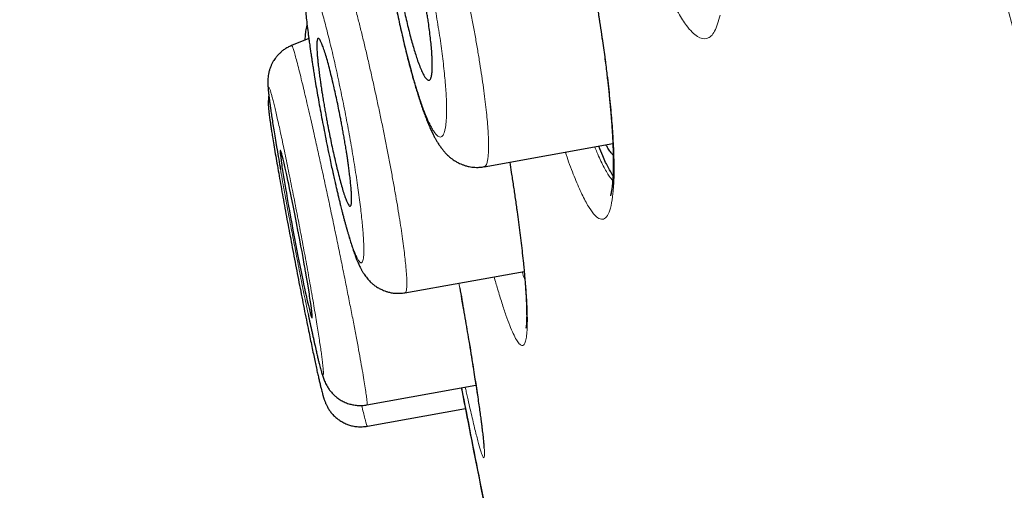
# Model space of a CAD drawing. Header units: millimetres. Extents: x 8 to 473, y 11 to 654.
# Tile 485 of 656: x 28.52 to 38.94, y 605.45 to 610.43. Entities that reach past the tile are written whole.
import ezdxf

# ---------------------------------------------------------------- set-up
doc = ezdxf.new("R2010")
doc.units = ezdxf.units.MM

msp = doc.modelspace()

# ---------------------------------------------------------------- linework, layer by layer
at = {"color": 7, "linetype": 'Continuous', "lineweight": 30}
for p, q in [((31.578, 610.233), (31.396, 610.159)), ((31.396, 610.157), (31.396, 610.157)), ((33.434, 608.876), (34.797, 609.121)), ((32.596, 607.543), (33.858, 607.769)), ((32.193, 606.356), (33.348, 606.563)), ((32.199, 606.13), (33.236, 606.316))]:
    msp.add_line(p, q, dxfattribs=at)
at = {"color": 8, "linetype": 'Continuous', "lineweight": 0}
msp.add_line((33.167, 607.645), (33.176, 607.592), dxfattribs=at)
at = {"color": 7, "linetype": 'Continuous', "lineweight": 30, "flags": 128}
msp.add_lwpolyline([(31.613, 607.273), (31.614, 607.272), (31.615, 607.278), (31.615, 607.291), (31.614, 607.312), (31.61, 607.342), (31.606, 607.38), (31.599, 607.428), (31.596, 607.446), (31.593, 607.465), (31.59, 607.485), (31.587, 607.506), (31.584, 607.528), (31.58, 607.551), (31.573, 607.591), (31.566, 607.638), (31.557, 607.691), (31.543, 607.772), (31.54, 607.785), (31.538, 607.799), (31.535, 607.814), (31.533, 607.829), (31.53, 607.844), (31.517, 607.915), (31.506, 607.979), (31.495, 608.035), (31.486, 608.083), (31.479, 608.122), (31.473, 608.152), (31.47, 608.173), (31.468, 608.18), (31.468, 608.183), (31.468, 608.184), (31.467, 608.184), (31.467, 608.184), (31.467, 608.184), (31.467, 608.184), (31.467, 608.184), (31.467, 608.184), (31.467, 608.184), (31.448, 608.284), (31.43, 608.378), (31.412, 608.467), (31.395, 608.548), (31.385, 608.599), (31.375, 608.647), (31.366, 608.691), (31.357, 608.732), (31.349, 608.77), (31.341, 608.805), (31.328, 608.862), (31.317, 608.913), (31.306, 608.956), (31.297, 608.991), (31.291, 609.013), (31.286, 609.03), (31.282, 609.041), (31.279, 609.047), (31.276, 609.048), (31.275, 609.038), (31.276, 609.015), (31.28, 608.978), (31.285, 608.939), (31.292, 608.892), (31.294, 608.874), (31.297, 608.855), (31.3, 608.835), (31.304, 608.814), (31.307, 608.793), (31.311, 608.77), (31.317, 608.733), (31.323, 608.692), (31.331, 608.646), (31.34, 608.595), (31.35, 608.539), (31.361, 608.477), (31.373, 608.411), (31.385, 608.344), (31.398, 608.275), (31.41, 608.206), (31.423, 608.136), (31.442, 608.041), (31.459, 607.949), (31.477, 607.862), (31.493, 607.78), (31.504, 607.729), (31.514, 607.681), (31.523, 607.635), (31.532, 607.592), (31.541, 607.552), (31.549, 607.515), (31.562, 607.458), (31.573, 607.407), (31.584, 607.364), (31.593, 607.329), (31.603, 607.295), (31.61, 607.276), (31.611, 607.275)], dxfattribs=at)
at = {"color": 8, "linetype": 'Continuous', "lineweight": 0, "flags": 128}
msp.add_lwpolyline([(33.855, 607.829), (33.851, 607.851), (33.85, 607.856)], dxfattribs=at)
at = {"color": 8, "linetype": 'Continuous', "lineweight": 0}
msp.add_arc((35.021, 608.824), 0.22, 178.4012, 196.4647, dxfattribs=at)
at = {"color": 7, "linetype": 'Continuous', "lineweight": 30}
for points, knots in [([(58.202, 549.534), (57.862, 550.765), (57.187, 553.215), (56.139, 556.983), (55.088, 560.759), (54.032, 564.542), (52.868, 568.714), (51.593, 573.274), (50.21, 578.215), (48.669, 583.733), (46.969, 589.828), (45.117, 596.52), (43.263, 603.229), (41.411, 609.963), (39.868, 615.576), (38.639, 620.061), (37.715, 623.426), (36.794, 626.774), (35.881, 630.076), (35.038, 633.107), (34.275, 635.821), (33.602, 638.184), (32.993, 640.272), (32.461, 642.066), (31.999, 643.602), (31.535, 645.132), (31.094, 646.569), (30.691, 647.844), (30.372, 648.832), (30.132, 649.566), (29.971, 650.039), (29.877, 650.276), (29.854, 650.284), (29.843, 650.289)], [0, 0, 0, 0, 0.029391, 0.058493, 0.087392, 0.116132, 0.144774, 0.182186, 0.219469, 0.256616, 0.307044, 0.357403, 0.40799, 0.458823, 0.509908, 0.535608, 0.561495, 0.587604, 0.613988, 0.640698, 0.66321, 0.685981, 0.708765, 0.731267, 0.753498, 0.775519, 0.808251, 0.840746, 0.873094, 0.905384, 0.937655, 0.969811, 1, 1, 1, 1]), ([(56.468, 549.593), (56.192, 550.582), (55.641, 552.56), (54.786, 555.601), (53.922, 558.667), (53.05, 561.756), (52.173, 564.856), (51.127, 568.556), (49.911, 572.857), (48.524, 577.755), (47.079, 582.872), (45.573, 588.207), (44.013, 593.764), (42.455, 599.323), (40.901, 604.885), (39.353, 610.443), (38.069, 615.059), (37.052, 618.733), (36.292, 621.473), (35.541, 624.188), (34.799, 626.865), (34.074, 629.482), (33.431, 631.798), (32.87, 633.805), (32.389, 635.517), (31.939, 637.105), (31.477, 638.708), (31.022, 640.264), (30.588, 641.738), (30.184, 643.096), (29.816, 644.324), (29.486, 645.407), (29.208, 646.299), (28.981, 647.021), (28.788, 647.633), (28.642, 648.078), (28.554, 648.31), (28.52, 648.358), (28.517, 648.333), (28.516, 648.33)], [0, 0, 0, 0, 0.024071, 0.048104, 0.072112, 0.096094, 0.120057, 0.14401, 0.181625, 0.219217, 0.256778, 0.299411, 0.342024, 0.384667, 0.42736, 0.470092, 0.512863, 0.534269, 0.555696, 0.577149, 0.598626, 0.62013, 0.641658, 0.657824, 0.674003, 0.690188, 0.706369, 0.72792, 0.749445, 0.770942, 0.7967, 0.822431, 0.848155, 0.873874, 0.899589, 0.931721, 0.963814, 0.995862, 1, 1, 1, 1]), ([(32.617, 612.674), (32.603, 612.668), (32.579, 612.657), (32.547, 612.638), (32.523, 612.622), (32.506, 612.608), (32.493, 612.597), (32.482, 612.587), (32.467, 612.572), (32.448, 612.552), (32.428, 612.525), (32.409, 612.498), (32.394, 612.471), (32.382, 612.447), (32.373, 612.427), (32.366, 612.409), (32.359, 612.39), (32.352, 612.368), (32.346, 612.345), (32.34, 612.321), (32.335, 612.296), (32.33, 612.27), (32.326, 612.243), (32.323, 612.217), (32.321, 612.193), (32.319, 612.171), (32.318, 612.15), (32.317, 612.127), (32.316, 612.103), (32.315, 612.076), (32.315, 612.045), (32.315, 612.008), (32.316, 611.965), (32.317, 611.922), (32.319, 611.883), (32.32, 611.851), (32.322, 611.818), (32.324, 611.789), (32.326, 611.765), (32.327, 611.747), (32.328, 611.73), (32.33, 611.711), (32.332, 611.685), (32.335, 611.651), (32.339, 611.608), (32.345, 611.557), (32.351, 611.497), (32.359, 611.432), (32.369, 611.354), (32.381, 611.267), (32.395, 611.171), (32.409, 611.077), (32.426, 610.976), (32.444, 610.868), (32.466, 610.752), (32.486, 610.645), (32.506, 610.546), (32.525, 610.455), (32.545, 610.361), (32.567, 610.266), (32.589, 610.17), (32.613, 610.074), (32.636, 609.981), (32.66, 609.893), (32.682, 609.81), (32.704, 609.736), (32.723, 609.671), (32.739, 609.621), (32.752, 609.581), (32.762, 609.55), (32.773, 609.519), (32.784, 609.486), (32.798, 609.447), (32.815, 609.401), (32.834, 609.352), (32.854, 609.304), (32.875, 609.259), (32.893, 609.22), (32.91, 609.187), (32.927, 609.158), (32.944, 609.128), (32.965, 609.097), (32.984, 609.07), (33, 609.051), (33.011, 609.037), (33.023, 609.023), (33.038, 609.008), (33.058, 608.989), (33.081, 608.969), (33.106, 608.95), (33.128, 608.936), (33.146, 608.926), (33.165, 608.916), (33.188, 608.905), (33.215, 608.894), (33.242, 608.886), (33.267, 608.88), (33.291, 608.875), (33.32, 608.871), (33.354, 608.869), (33.393, 608.87), (33.42, 608.874), (33.434, 608.877)], [0, 0, 0, 0, 0.00895, 0.016445, 0.022387, 0.026709, 0.029791, 0.033009, 0.036475, 0.04314, 0.050575, 0.058822, 0.066916, 0.0736, 0.078903, 0.084007, 0.0899, 0.09657, 0.103859, 0.111699, 0.120056, 0.128906, 0.138225, 0.147112, 0.154737, 0.161215, 0.168684, 0.175564, 0.182948, 0.191468, 0.200613, 0.211051, 0.223378, 0.237583, 0.245533, 0.253964, 0.26254, 0.269778, 0.275506, 0.279728, 0.28246, 0.287168, 0.293287, 0.300817, 0.310452, 0.321706, 0.334582, 0.348729, 0.362709, 0.382011, 0.400656, 0.418643, 0.435968, 0.458037, 0.479013, 0.500313, 0.516854, 0.533888, 0.55143, 0.569486, 0.588063, 0.607162, 0.626423, 0.644453, 0.663017, 0.679857, 0.694967, 0.708355, 0.716331, 0.724303, 0.732272, 0.740748, 0.750442, 0.764564, 0.779705, 0.795078, 0.810431, 0.825163, 0.835882, 0.846567, 0.857858, 0.870079, 0.882505, 0.88854, 0.893424, 0.898455, 0.904068, 0.910968, 0.920226, 0.927619, 0.933584, 0.938159, 0.942337, 0.947749, 0.954413, 0.96147, 0.965732, 0.970345, 0.976138, 0.983062, 0.991047, 1, 1, 1, 1]), ([(32.851, 609.792), (32.852, 609.792), (32.855, 609.792), (32.86, 609.796), (32.866, 609.803), (32.871, 609.815), (32.876, 609.831), (32.88, 609.852), (32.883, 609.877), (32.884, 609.905), (32.885, 609.935), (32.885, 609.968), (32.884, 610.004), (32.883, 610.043), (32.88, 610.094), (32.875, 610.159), (32.866, 610.238), (32.856, 610.319), (32.846, 610.393), (32.836, 610.458), (32.827, 610.512), (32.818, 610.567), (32.808, 610.62), (32.798, 610.672), (32.786, 610.737), (32.77, 610.813), (32.751, 610.9), (32.731, 610.984), (32.712, 611.06), (32.694, 611.126), (32.678, 611.185), (32.662, 611.24), (32.646, 611.292), (32.627, 611.349), (32.605, 611.408), (32.581, 611.466), (32.56, 611.509), (32.542, 611.538), (32.53, 611.552), (32.521, 611.56), (32.516, 611.563), (32.51, 611.565), (32.505, 611.565), (32.5, 611.564), (32.494, 611.559), (32.489, 611.552), (32.484, 611.54), (32.479, 611.524), (32.475, 611.504), (32.473, 611.479), (32.471, 611.451), (32.47, 611.421), (32.47, 611.388), (32.471, 611.352), (32.473, 611.313), (32.476, 611.262), (32.481, 611.197), (32.49, 611.117), (32.5, 611.035), (32.51, 610.961), (32.52, 610.897), (32.529, 610.842), (32.538, 610.788), (32.548, 610.735), (32.557, 610.683), (32.57, 610.619), (32.585, 610.543), (32.605, 610.455), (32.624, 610.371), (32.644, 610.29), (32.665, 610.213), (32.685, 610.142), (32.705, 610.076), (32.726, 610.01), (32.749, 609.947), (32.773, 609.889), (32.794, 609.847), (32.812, 609.818), (32.827, 609.8), (32.84, 609.791), (32.846, 609.791), (32.848, 609.792)], [0, 0, 0, 0, 0.003141, 0.012203, 0.021837, 0.032041, 0.042816, 0.054163, 0.066081, 0.076539, 0.086998, 0.097459, 0.10792, 0.118382, 0.128845, 0.146322, 0.163285, 0.179734, 0.195671, 0.206015, 0.216131, 0.226021, 0.235684, 0.245122, 0.254334, 0.270373, 0.286305, 0.302131, 0.317856, 0.330367, 0.342816, 0.355206, 0.367537, 0.379813, 0.399131, 0.419077, 0.439659, 0.45552, 0.471744, 0.478338, 0.48499, 0.491701, 0.498471, 0.505299, 0.514393, 0.524032, 0.534216, 0.544946, 0.556222, 0.568043, 0.578495, 0.588948, 0.599402, 0.609857, 0.620314, 0.630771, 0.648426, 0.665515, 0.68204, 0.698002, 0.708333, 0.718414, 0.728245, 0.737827, 0.747161, 0.756246, 0.772399, 0.788414, 0.804294, 0.820041, 0.835659, 0.851152, 0.866522, 0.881774, 0.90109, 0.921033, 0.941608, 0.957463, 0.97368, 0.990261, 1, 1, 1, 1]), ([(31.795, 611.345), (31.776, 611.336), (31.736, 611.318), (31.692, 611.286), (31.66, 611.256), (31.637, 611.231), (31.615, 611.203), (31.594, 611.173), (31.576, 611.14), (31.562, 611.106), (31.551, 611.076), (31.542, 611.042), (31.534, 611.006), (31.529, 610.97), (31.527, 610.941), (31.525, 610.916), (31.524, 610.889), (31.523, 610.858), (31.523, 610.818), (31.525, 610.77), (31.528, 610.714), (31.531, 610.656), (31.537, 610.593), (31.543, 610.525), (31.551, 610.449), (31.561, 610.365), (31.57, 610.29), (31.578, 610.233), (31.583, 610.197), (31.587, 610.167), (31.59, 610.144), (31.593, 610.126), (31.595, 610.11), (31.598, 610.09), (31.602, 610.064), (31.607, 610.029), (31.613, 609.988), (31.621, 609.94), (31.629, 609.886), (31.64, 609.817), (31.654, 609.733), (31.671, 609.634), (31.689, 609.532), (31.709, 609.425), (31.73, 609.315), (31.752, 609.201), (31.775, 609.086), (31.796, 608.982), (31.816, 608.892), (31.831, 608.82), (31.846, 608.754), (31.859, 608.697), (31.871, 608.647), (31.881, 608.602), (31.891, 608.562), (31.898, 608.53), (31.904, 608.508), (31.908, 608.491), (31.912, 608.474), (31.918, 608.451), (31.925, 608.422), (31.934, 608.387), (31.944, 608.349), (31.954, 608.31), (31.964, 608.274), (31.973, 608.239), (31.983, 608.206), (31.995, 608.162), (32.011, 608.11), (32.03, 608.049), (32.049, 607.99), (32.065, 607.946), (32.077, 607.915), (32.084, 607.896), (32.09, 607.881), (32.096, 607.868), (32.103, 607.853), (32.111, 607.834), (32.12, 607.816), (32.128, 607.8), (32.134, 607.788), (32.141, 607.775), (32.148, 607.764), (32.155, 607.752), (32.164, 607.738), (32.178, 607.718), (32.195, 607.697), (32.211, 607.677), (32.231, 607.657), (32.256, 607.634), (32.287, 607.611), (32.316, 607.592), (32.341, 607.58), (32.36, 607.571), (32.384, 607.561), (32.414, 607.551), (32.452, 607.542), (32.496, 607.537), (32.545, 607.536), (32.579, 607.541), (32.596, 607.543)], [0, 0, 0, 0, 0.012272, 0.024939, 0.031382, 0.037872, 0.044668, 0.052371, 0.061021, 0.069622, 0.077637, 0.085545, 0.099221, 0.112183, 0.12136, 0.130216, 0.140054, 0.151426, 0.164647, 0.183659, 0.201387, 0.218858, 0.236483, 0.25468, 0.273798, 0.293983, 0.31525, 0.324354, 0.332058, 0.338361, 0.343263, 0.346765, 0.349594, 0.353105, 0.358858, 0.365865, 0.374127, 0.383643, 0.394415, 0.405963, 0.423798, 0.442242, 0.461288, 0.480933, 0.501172, 0.522009, 0.543459, 0.565541, 0.580604, 0.59492, 0.607883, 0.619489, 0.629735, 0.638619, 0.647837, 0.654907, 0.659829, 0.662191, 0.665869, 0.670998, 0.677579, 0.685795, 0.695207, 0.704528, 0.713627, 0.722503, 0.731159, 0.739595, 0.75762, 0.775722, 0.794606, 0.814302, 0.8227, 0.83001, 0.836227, 0.841348, 0.846455, 0.853855, 0.863374, 0.868872, 0.873086, 0.876307, 0.880496, 0.886103, 0.8921, 0.900292, 0.907693, 0.914325, 0.920221, 0.928134, 0.936731, 0.945949, 0.949544, 0.953377, 0.958327, 0.964506, 0.971864, 0.980319, 0.98975, 1, 1, 1, 1]), ([(34.592, 610.798), (34.595, 610.783), (34.606, 610.721), (34.625, 610.613), (34.647, 610.476), (34.668, 610.341), (34.686, 610.219), (34.701, 610.111), (34.714, 610.018), (34.725, 609.931), (34.734, 609.852), (34.743, 609.781), (34.75, 609.714), (34.757, 609.652), (34.762, 609.596), (34.767, 609.549), (34.77, 609.513), (34.773, 609.486), (34.774, 609.468), (34.776, 609.452), (34.777, 609.436), (34.778, 609.419), (34.78, 609.401), (34.781, 609.381), (34.783, 609.356), (34.786, 609.324), (34.788, 609.285), (34.791, 609.241), (34.794, 609.191), (34.797, 609.138), (34.799, 609.08), (34.801, 609.019), (34.802, 608.956), (34.802, 608.892), (34.801, 608.851), (34.801, 608.83)], [0, 0, 0, 0, 0.019343, 0.076851, 0.134403, 0.192006, 0.249668, 0.292766, 0.335199, 0.374775, 0.411331, 0.444863, 0.475366, 0.507423, 0.535267, 0.558896, 0.578308, 0.590208, 0.599689, 0.607027, 0.614539, 0.625156, 0.633958, 0.64424, 0.656823, 0.675196, 0.697133, 0.722628, 0.751674, 0.784261, 0.82038, 0.86002, 0.903172, 0.949832, 1, 1, 1, 1]), ([(31.559, 610.383), (31.558, 610.38), (31.553, 610.365), (31.549, 610.341), (31.544, 610.31), (31.54, 610.28), (31.538, 610.252), (31.537, 610.23), (31.537, 610.219), (31.537, 610.217)], [0, 0, 0, 0, 0.043569, 0.205559, 0.387769, 0.581699, 0.776808, 0.949697, 1, 1, 1, 1]), ([(31.396, 610.159), (31.382, 610.152), (31.355, 610.141), (31.32, 610.119), (31.291, 610.097), (31.269, 610.076), (31.252, 610.059), (31.238, 610.044), (31.227, 610.029), (31.214, 610.011), (31.201, 609.991), (31.187, 609.966), (31.174, 609.936), (31.162, 609.904), (31.154, 609.871), (31.148, 609.84), (31.145, 609.81), (31.144, 609.779), (31.144, 609.754), (31.145, 609.731), (31.147, 609.706), (31.149, 609.684), (31.151, 609.662), (31.153, 609.641), (31.156, 609.616), (31.16, 609.585), (31.166, 609.542), (31.173, 609.491), (31.182, 609.431), (31.192, 609.362), (31.204, 609.286), (31.218, 609.202), (31.233, 609.11), (31.25, 609.009), (31.265, 608.922), (31.275, 608.866), (31.278, 608.849)], [0, 0, 0, 0, 0.02221, 0.042189, 0.059624, 0.074285, 0.086019, 0.094732, 0.103578, 0.113707, 0.125922, 0.140223, 0.156578, 0.174505, 0.193525, 0.214107, 0.236216, 0.257842, 0.288364, 0.31878, 0.348908, 0.378837, 0.406804, 0.431711, 0.453607, 0.492859, 0.536099, 0.583321, 0.634291, 0.686805, 0.740801, 0.796298, 0.853328, 0.911938, 0.972157, 1, 1, 1, 1]), ([(32.016, 608.46), (32.017, 608.459), (32.019, 608.459), (32.023, 608.464), (32.027, 608.475), (32.03, 608.495), (32.031, 608.522), (32.031, 608.56), (32.029, 608.599), (32.027, 608.633), (32.025, 608.658), (32.022, 608.685), (32.02, 608.714), (32.015, 608.755), (32.009, 608.806), (32.002, 608.865), (31.995, 608.91), (31.991, 608.94), (31.988, 608.958), (31.986, 608.975), (31.984, 608.99), (31.981, 609.004), (31.979, 609.018), (31.977, 609.03), (31.973, 609.057), (31.966, 609.1), (31.956, 609.16), (31.946, 609.218), (31.936, 609.274), (31.926, 609.329), (31.913, 609.396), (31.898, 609.474), (31.879, 609.563), (31.861, 609.649), (31.84, 609.739), (31.818, 609.831), (31.796, 609.921), (31.774, 610.002), (31.753, 610.073), (31.733, 610.133), (31.717, 610.177), (31.703, 610.206), (31.695, 610.221), (31.69, 610.228), (31.686, 610.231), (31.683, 610.233), (31.681, 610.235), (31.678, 610.235), (31.675, 610.234), (31.671, 610.229), (31.667, 610.217), (31.664, 610.198), (31.663, 610.17), (31.663, 610.132), (31.665, 610.096), (31.667, 610.067), (31.668, 610.049), (31.67, 610.031), (31.672, 610.012), (31.674, 609.992), (31.676, 609.97), (31.68, 609.934), (31.686, 609.885), (31.694, 609.822), (31.702, 609.769), (31.708, 609.726), (31.712, 609.699), (31.714, 609.683), (31.715, 609.676), (31.716, 609.67), (31.717, 609.664), (31.718, 609.659), (31.722, 609.635), (31.729, 609.594), (31.739, 609.534), (31.749, 609.476), (31.759, 609.419), (31.769, 609.365), (31.781, 609.298), (31.797, 609.22), (31.815, 609.13), (31.834, 609.044), (31.854, 608.954), (31.876, 608.862), (31.898, 608.772), (31.92, 608.691), (31.94, 608.62), (31.96, 608.56), (31.976, 608.517), (31.99, 608.487), (32.001, 608.469), (32.009, 608.46), (32.012, 608.46), (32.013, 608.46)], [0, 0, 0, 0, 0.00314, 0.015156, 0.028237, 0.042383, 0.057594, 0.073871, 0.091214, 0.098453, 0.105863, 0.113443, 0.121195, 0.129117, 0.143968, 0.157072, 0.168428, 0.172237, 0.1758, 0.179117, 0.182188, 0.185013, 0.187592, 0.189925, 0.192013, 0.203471, 0.214538, 0.225213, 0.235496, 0.245388, 0.254888, 0.271523, 0.287893, 0.304, 0.319845, 0.340561, 0.360819, 0.380623, 0.400804, 0.421291, 0.442086, 0.457894, 0.47388, 0.479251, 0.484642, 0.490053, 0.495484, 0.500936, 0.506408, 0.51863, 0.531849, 0.546067, 0.561282, 0.577496, 0.594709, 0.599812, 0.604998, 0.610265, 0.615614, 0.621044, 0.626556, 0.63215, 0.648051, 0.661784, 0.673347, 0.681383, 0.687887, 0.689337, 0.690682, 0.691923, 0.693058, 0.694088, 0.695013, 0.706596, 0.71774, 0.728443, 0.738706, 0.748529, 0.757912, 0.774654, 0.791102, 0.807259, 0.823125, 0.843825, 0.864017, 0.883705, 0.90388, 0.924359, 0.945146, 0.960948, 0.976928, 0.993089, 1, 1, 1, 1]), ([(31.155, 609.628), (31.155, 609.628), (31.153, 609.619), (31.151, 609.599), (31.148, 609.571), (31.148, 609.547), (31.149, 609.526), (31.15, 609.511), (31.151, 609.499), (31.152, 609.487), (31.153, 609.476), (31.154, 609.464), (31.156, 609.449), (31.158, 609.429), (31.161, 609.405), (31.165, 609.376), (31.171, 609.34), (31.177, 609.299), (31.184, 609.25), (31.194, 609.187), (31.207, 609.109), (31.223, 609.015), (31.24, 608.915), (31.259, 608.809), (31.278, 608.698), (31.299, 608.584), (31.32, 608.467), (31.341, 608.349), (31.363, 608.23), (31.386, 608.111), (31.409, 607.99), (31.432, 607.867), (31.456, 607.744), (31.48, 607.62), (31.504, 607.497), (31.528, 607.375), (31.552, 607.255), (31.574, 607.148), (31.593, 607.055), (31.61, 606.973), (31.626, 606.896), (31.641, 606.825), (31.655, 606.761), (31.667, 606.704), (31.679, 606.654), (31.689, 606.609), (31.699, 606.568), (31.707, 606.532), (31.715, 606.502), (31.72, 606.482), (31.724, 606.468), (31.726, 606.46), (31.729, 606.451), (31.731, 606.443), (31.734, 606.435), (31.736, 606.428), (31.739, 606.419), (31.742, 606.408), (31.747, 606.394), (31.753, 606.38), (31.759, 606.365), (31.767, 606.349), (31.775, 606.334), (31.784, 606.318), (31.798, 606.296), (31.819, 606.268), (31.848, 606.237), (31.881, 606.208), (31.917, 606.183), (31.957, 606.161), (31.999, 606.144), (32.043, 606.132), (32.091, 606.125), (32.144, 606.123), (32.18, 606.128), (32.199, 606.13)], [0, 0, 0, 0, 0.000194, 0.006135, 0.015011, 0.0238, 0.03255, 0.040044, 0.047021, 0.053635, 0.059905, 0.065915, 0.075985, 0.087041, 0.099078, 0.113064, 0.128174, 0.144408, 0.161765, 0.180239, 0.20611, 0.231642, 0.256856, 0.281772, 0.3064, 0.330733, 0.354762, 0.378473, 0.401852, 0.42492, 0.448138, 0.471678, 0.495557, 0.519794, 0.544397, 0.569368, 0.594709, 0.62042, 0.639952, 0.659702, 0.67966, 0.699194, 0.718004, 0.736019, 0.75323, 0.769649, 0.78711, 0.803597, 0.819118, 0.833672, 0.83911, 0.844385, 0.849502, 0.854461, 0.859265, 0.863917, 0.868551, 0.874444, 0.880001, 0.886506, 0.892937, 0.897443, 0.901768, 0.906012, 0.910243, 0.918726, 0.927333, 0.935875, 0.943805, 0.95334, 0.961666, 0.969989, 0.979259, 0.989326, 1, 1, 1, 1]), ([(34.799, 608.781), (34.783, 608.807), (34.749, 608.863), (34.698, 608.97), (34.662, 609.058), (34.648, 609.094)], [0, 0, 0, 0, 0.3439664, 0.736732, 1, 1, 1, 1]), ([(34.801, 609), (34.8, 609.001), (34.791, 609.009), (34.773, 609.032), (34.749, 609.067), (34.732, 609.095), (34.726, 609.108)], [0, 0, 0, 0, 0.048482, 0.39678, 0.744704, 1, 1, 1, 1]), ([(33.705, 608.925), (33.711, 608.888), (33.724, 608.805), (33.744, 608.677), (33.764, 608.538), (33.783, 608.408), (33.799, 608.288), (33.813, 608.177), (33.827, 608.067), (33.839, 607.959), (33.846, 607.891), (33.85, 607.856)], [0, 0, 0, 0, 0.091447, 0.209217, 0.331044, 0.456892, 0.560446, 0.666536, 0.775153, 0.886301, 1, 1, 1, 1]), ([(34.801, 608.83), (34.801, 608.819), (34.8, 608.798), (34.799, 608.771), (34.797, 608.749), (34.796, 608.732), (34.795, 608.719), (34.794, 608.707), (34.793, 608.694), (34.791, 608.677), (34.789, 608.658), (34.787, 608.642), (34.784, 608.628), (34.782, 608.615), (34.78, 608.604), (34.778, 608.593), (34.776, 608.584), (34.774, 608.576), (34.772, 608.571), (34.771, 608.567), (34.771, 608.568), (34.771, 608.568)], [0, 0, 0, 0, 0.074099, 0.138296, 0.192633, 0.237144, 0.271857, 0.300223, 0.329849, 0.38814, 0.450811, 0.511585, 0.563059, 0.612692, 0.666041, 0.724164, 0.782172, 0.834185, 0.905052, 0.982609, 1, 1, 1, 1]), ([(33.85, 607.856), (33.852, 607.833), (33.857, 607.789), (33.862, 607.729), (33.867, 607.676), (33.87, 607.631), (33.873, 607.591), (33.875, 607.558), (33.877, 607.53), (33.879, 607.507), (33.88, 607.485), (33.881, 607.463), (33.882, 607.434), (33.883, 607.397), (33.884, 607.355), (33.885, 607.317), (33.885, 607.283), (33.884, 607.258), (33.883, 607.238), (33.883, 607.223), (33.882, 607.208), (33.881, 607.196), (33.88, 607.186), (33.878, 607.178), (33.878, 607.172), (33.877, 607.169), (33.877, 607.169), (33.877, 607.169)], [0, 0, 0, 0, 0.060854, 0.116739, 0.167645, 0.213559, 0.254472, 0.290377, 0.319637, 0.345402, 0.370875, 0.396312, 0.421711, 0.479283, 0.537247, 0.596124, 0.652683, 0.702795, 0.736835, 0.771729, 0.807466, 0.845997, 0.879464, 0.915713, 0.953889, 0.989354, 1, 1, 1, 1]), ([(33.176, 607.594), (33.184, 607.551), (33.199, 607.464), (33.221, 607.338), (33.242, 607.216), (33.261, 607.102), (33.281, 606.986), (33.3, 606.871), (33.318, 606.757), (33.334, 606.653), (33.349, 606.555), (33.363, 606.462), (33.376, 606.375), (33.387, 606.299), (33.396, 606.233), (33.404, 606.175), (33.41, 606.125), (33.415, 606.084), (33.419, 606.049), (33.423, 606.019), (33.426, 605.99), (33.428, 605.965), (33.43, 605.943), (33.431, 605.926), (33.432, 605.913), (33.433, 605.904), (33.433, 605.899), (33.433, 605.896), (33.433, 605.896), (33.433, 605.896)], [0, 0, 0, 0, 0.047431, 0.096801, 0.144471, 0.190477, 0.234851, 0.288059, 0.338797, 0.387099, 0.432991, 0.482534, 0.529334, 0.573511, 0.615062, 0.653979, 0.690265, 0.724538, 0.753163, 0.780587, 0.809734, 0.842163, 0.868748, 0.89806, 0.930115, 0.950278, 0.970365, 0.988686, 1, 1, 1, 1]), ([(31.571, 607.319), (31.572, 607.31), (31.581, 607.267), (31.597, 607.194), (31.617, 607.102), (31.635, 607.019), (31.651, 606.951), (31.663, 606.895), (31.674, 606.851), (31.683, 606.812), (31.692, 606.78), (31.699, 606.752), (31.705, 606.729), (31.711, 606.708), (31.716, 606.689), (31.722, 606.67), (31.729, 606.65), (31.736, 606.628), (31.745, 606.607), (31.755, 606.585), (31.767, 606.561), (31.78, 606.54), (31.792, 606.521), (31.803, 606.506), (31.817, 606.489), (31.833, 606.472), (31.852, 606.453), (31.878, 606.431), (31.911, 606.408), (31.952, 606.386), (31.998, 606.368), (32.045, 606.356), (32.092, 606.35), (32.142, 606.349), (32.176, 606.353), (32.193, 606.356)], [0, 0, 0, 0, 0.015543, 0.08136, 0.1459, 0.209214, 0.271352, 0.317023, 0.361506, 0.403059, 0.441453, 0.476708, 0.508834, 0.538348, 0.569885, 0.592896, 0.619935, 0.651926, 0.677843, 0.702111, 0.724987, 0.746008, 0.75788, 0.768544, 0.780144, 0.793078, 0.807438, 0.824736, 0.845839, 0.870671, 0.899007, 0.922329, 0.94715, 0.97316, 1, 1, 1, 1]), ([(33.193, 606.535), (33.235, 606.319), (33.383, 605.558), (33.649, 604.252), (33.991, 602.618), (34.272, 601.31), (34.443, 600.547), (34.492, 600.328)], [0, 0, 0, 0, 0.1038724, 0.3671382, 0.6303275, 0.89352, 1, 1, 1, 1]), ([(33.194, 606.535), (33.259, 606.204), (33.431, 605.33), (33.72, 603.916), (34.062, 602.293), (34.32, 601.097), (34.467, 600.443), (34.493, 600.328)], [0, 0, 0, 0, 0.159613, 0.421216, 0.682761, 0.944328, 1, 1, 1, 1])]:
    msp.add_open_spline(points, degree=3, knots=knots, dxfattribs=at)
at = {"color": 8, "linetype": 'Continuous', "lineweight": 0}
for points, knots in [([(56.088, 549.43), (55.807, 550.466), (55.246, 552.531), (54.358, 555.727), (53.454, 558.95), (52.535, 562.206), (51.4, 566.214), (50.046, 570.976), (48.48, 576.48), (46.919, 581.983), (45.364, 587.484), (43.824, 592.988), (42.296, 598.497), (40.774, 604.006), (39.263, 609.507), (38.015, 614.071), (37.026, 617.697), (36.287, 620.4), (35.554, 623.08), (34.828, 625.725), (34.117, 628.308), (33.484, 630.59), (32.932, 632.567), (32.458, 634.25), (32.013, 635.802), (31.557, 637.365), (31.104, 638.888), (30.667, 640.332), (30.259, 641.662), (29.887, 642.862), (29.554, 643.918), (29.276, 644.787), (29.048, 645.492), (28.854, 646.078), (28.705, 646.502), (28.61, 646.725), (28.567, 646.76), (28.566, 646.713), (28.565, 646.69)], [0, 0, 0, 0, 0.025271, 0.050346, 0.075374, 0.10043, 0.125558, 0.167467, 0.209328, 0.251153, 0.292949, 0.334745, 0.37655, 0.418397, 0.460239, 0.502006, 0.522864, 0.543733, 0.56466, 0.585667, 0.606667, 0.627627, 0.6434, 0.659229, 0.674917, 0.690507, 0.711359, 0.732342, 0.753313, 0.778317, 0.803351, 0.828495, 0.85353, 0.878405, 0.909341, 0.940221, 0.971121, 1, 1, 1, 1]), ([(32.617, 612.673), (32.618, 612.674), (32.623, 612.678), (32.635, 612.674), (32.654, 612.662), (32.675, 612.637), (32.698, 612.601), (32.724, 612.553), (32.751, 612.496), (32.78, 612.427), (32.809, 612.353), (32.837, 612.275), (32.865, 612.196), (32.893, 612.109), (32.922, 612.017), (32.951, 611.92), (32.983, 611.811), (33.017, 611.69), (33.053, 611.556), (33.089, 611.418), (33.124, 611.275), (33.159, 611.13), (33.193, 610.983), (33.225, 610.835), (33.257, 610.686), (33.287, 610.538), (33.315, 610.392), (33.342, 610.248), (33.367, 610.107), (33.389, 609.969), (33.41, 609.837), (33.428, 609.71), (33.444, 609.59), (33.457, 609.477), (33.467, 609.373), (33.475, 609.278), (33.48, 609.191), (33.482, 609.115), (33.481, 609.048), (33.478, 608.991), (33.472, 608.945), (33.464, 608.91), (33.452, 608.887), (33.442, 608.877), (33.435, 608.877), (33.434, 608.878)], [0, 0, 0, 0, 0.003323, 0.028168, 0.052943, 0.077672, 0.102379, 0.127078, 0.151787, 0.17652, 0.201298, 0.221992, 0.242681, 0.263366, 0.284054, 0.304748, 0.325446, 0.350281, 0.375105, 0.399908, 0.424683, 0.449427, 0.474146, 0.498838, 0.523521, 0.548211, 0.572918, 0.597648, 0.622405, 0.647196, 0.672028, 0.696918, 0.72186, 0.74671, 0.771476, 0.79619, 0.820878, 0.845564, 0.870271, 0.895019, 0.919835, 0.944744, 0.969751, 0.994716, 1, 1, 1, 1]), ([(32.354, 612.201), (32.35, 612.193), (32.343, 612.175), (32.336, 612.138), (32.33, 612.092), (32.326, 612.038), (32.325, 611.976), (32.325, 611.906), (32.328, 611.829), (32.333, 611.746), (32.34, 611.656), (32.349, 611.56), (32.36, 611.458), (32.373, 611.352), (32.388, 611.243), (32.404, 611.129), (32.422, 611.019), (32.439, 610.914), (32.457, 610.815), (32.475, 610.716), (32.495, 610.617), (32.515, 610.518), (32.537, 610.413), (32.561, 610.303), (32.588, 610.189), (32.615, 610.078), (32.643, 609.97), (32.669, 609.873), (32.694, 609.786), (32.717, 609.708), (32.74, 609.635), (32.763, 609.567), (32.785, 609.504), (32.809, 609.442), (32.833, 609.382), (32.858, 609.328), (32.882, 609.282), (32.904, 609.246), (32.925, 609.218), (32.945, 609.2), (32.963, 609.19), (32.979, 609.191), (32.993, 609.201), (33.006, 609.22), (33.016, 609.248), (33.024, 609.286), (33.031, 609.332), (33.035, 609.385), (33.037, 609.447), (33.037, 609.517), (33.035, 609.594), (33.03, 609.677), (33.023, 609.767), (33.014, 609.863), (33.003, 609.965), (32.991, 610.071), (32.976, 610.18), (32.959, 610.293), (32.94, 610.409), (32.92, 610.527), (32.899, 610.647), (32.876, 610.766), (32.851, 610.885), (32.826, 611.003), (32.8, 611.12), (32.772, 611.234), (32.745, 611.345), (32.717, 611.451), (32.69, 611.548), (32.665, 611.636), (32.641, 611.713), (32.618, 611.786), (32.595, 611.854), (32.572, 611.917), (32.549, 611.978), (32.524, 612.037), (32.5, 612.091), (32.476, 612.137), (32.453, 612.174), (32.432, 612.202), (32.413, 612.221), (32.395, 612.231), (32.379, 612.231), (32.365, 612.222), (32.358, 612.208), (32.354, 612.201)], [0, 0, 0, 0, 0.01256, 0.025024, 0.037468, 0.049966, 0.062591, 0.075257, 0.08776, 0.100178, 0.112588, 0.125068, 0.137625, 0.150081, 0.162509, 0.174984, 0.187579, 0.198101, 0.208515, 0.218869, 0.229207, 0.239579, 0.25003, 0.262424, 0.274916, 0.287511, 0.300024, 0.312516, 0.323016, 0.333412, 0.343752, 0.354084, 0.364456, 0.374918, 0.387533, 0.400012, 0.412432, 0.424874, 0.437417, 0.450076, 0.462593, 0.475046, 0.487513, 0.500072, 0.512516, 0.52503, 0.537617, 0.550112, 0.56258, 0.575171, 0.587631, 0.600037, 0.612467, 0.624998, 0.637643, 0.650136, 0.662554, 0.674975, 0.687478, 0.700101, 0.712582, 0.725, 0.737434, 0.749965, 0.762549, 0.775012, 0.787432, 0.79989, 0.812466, 0.822972, 0.83338, 0.843734, 0.854083, 0.864473, 0.87495, 0.887317, 0.899831, 0.912447, 0.924956, 0.937454, 0.950093, 0.962585, 0.975013, 0.987457, 1, 1, 1, 1]), ([(31.795, 611.344), (31.796, 611.344), (31.8, 611.348), (31.809, 611.342), (31.822, 611.325), (31.839, 611.294), (31.861, 611.247), (31.887, 611.179), (31.916, 611.094), (31.945, 611.005), (31.971, 610.917), (31.995, 610.835), (32.024, 610.732), (32.058, 610.605), (32.095, 610.461), (32.13, 610.32), (32.163, 610.185), (32.196, 610.046), (32.229, 609.902), (32.262, 609.757), (32.294, 609.609), (32.326, 609.461), (32.357, 609.312), (32.387, 609.165), (32.415, 609.019), (32.443, 608.875), (32.469, 608.735), (32.493, 608.599), (32.516, 608.468), (32.536, 608.342), (32.555, 608.224), (32.571, 608.113), (32.584, 608.011), (32.596, 607.918), (32.605, 607.827), (32.613, 607.742), (32.616, 607.667), (32.616, 607.608), (32.612, 607.57), (32.606, 607.548), (32.599, 607.545), (32.596, 607.543)], [0, 0, 0, 0, 0.005963, 0.030822, 0.055635, 0.080421, 0.111384, 0.142351, 0.173346, 0.204399, 0.225143, 0.245878, 0.266609, 0.297708, 0.328818, 0.353707, 0.378583, 0.403435, 0.428256, 0.453045, 0.477808, 0.502556, 0.527309, 0.552076, 0.576865, 0.601679, 0.62652, 0.651394, 0.67631, 0.701284, 0.726291, 0.751206, 0.776054, 0.800861, 0.825653, 0.856649, 0.88769, 0.91882, 0.950088, 0.975191, 1, 1, 1, 1]), ([(31.54, 610.881), (31.539, 610.873), (31.535, 610.858), (31.532, 610.824), (31.531, 610.781), (31.531, 610.73), (31.534, 610.67), (31.539, 610.602), (31.545, 610.527), (31.554, 610.445), (31.564, 610.357), (31.575, 610.262), (31.589, 610.162), (31.604, 610.058), (31.62, 609.949), (31.638, 609.837), (31.657, 609.721), (31.678, 609.604), (31.699, 609.485), (31.721, 609.366), (31.744, 609.247), (31.767, 609.129), (31.791, 609.012), (31.816, 608.897), (31.84, 608.785), (31.865, 608.676), (31.888, 608.578), (31.91, 608.489), (31.93, 608.409), (31.95, 608.335), (31.969, 608.265), (31.987, 608.199), (32.007, 608.135), (32.026, 608.073), (32.046, 608.015), (32.064, 607.966), (32.082, 607.927), (32.097, 607.896), (32.112, 607.874), (32.124, 607.861), (32.135, 607.858), (32.144, 607.865), (32.151, 607.881), (32.156, 607.906), (32.16, 607.94), (32.161, 607.983), (32.161, 608.035), (32.158, 608.095), (32.154, 608.162), (32.148, 608.237), (32.14, 608.318), (32.13, 608.406), (32.119, 608.501), (32.105, 608.602), (32.09, 608.706), (32.074, 608.815), (32.056, 608.927), (32.037, 609.042), (32.017, 609.16), (31.995, 609.278), (31.973, 609.397), (31.95, 609.516), (31.926, 609.635), (31.901, 609.753), (31.877, 609.867), (31.852, 609.979), (31.827, 610.087), (31.802, 610.191), (31.777, 610.29), (31.753, 610.384), (31.73, 610.471), (31.707, 610.55), (31.685, 610.623), (31.664, 610.688), (31.644, 610.745), (31.626, 610.793), (31.609, 610.834), (31.593, 610.865), (31.579, 610.888), (31.566, 610.901), (31.556, 610.904), (31.547, 610.899), (31.543, 610.887), (31.54, 610.881)], [0, 0, 0, 0, 0.012616, 0.025101, 0.037531, 0.049984, 0.06254, 0.075135, 0.087606, 0.100027, 0.112475, 0.125026, 0.137601, 0.150062, 0.162483, 0.174942, 0.187515, 0.200118, 0.212588, 0.225002, 0.237439, 0.249977, 0.262373, 0.274865, 0.287455, 0.299967, 0.312467, 0.322987, 0.333397, 0.343742, 0.354071, 0.364432, 0.374871, 0.387496, 0.399978, 0.412397, 0.424833, 0.437365, 0.450037, 0.462558, 0.475007, 0.487465, 0.500013, 0.512521, 0.524955, 0.53739, 0.549902, 0.562564, 0.575157, 0.587619, 0.600026, 0.612457, 0.624991, 0.637623, 0.650111, 0.662531, 0.674963, 0.687482, 0.700096, 0.712575, 0.724996, 0.737438, 0.749977, 0.762566, 0.775032, 0.787455, 0.799912, 0.812482, 0.825089, 0.837561, 0.849978, 0.86242, 0.874967, 0.887349, 0.899854, 0.912459, 0.924972, 0.93748, 0.95009, 0.962567, 0.97499, 0.987441, 1, 1, 1, 1]), ([(35.935, 610.482), (35.916, 610.418), (35.88, 610.291), (35.797, 610.22), (35.696, 610.238), (35.591, 610.343), (35.492, 610.496), (35.402, 610.672), (35.336, 610.817), (35.3, 610.911), (35.295, 610.924)], [0, 0, 0, 0, 0.164005, 0.327989, 0.491812, 0.655409, 0.764546, 0.873724, 0.982989, 1, 1, 1, 1]), ([(34.595, 610.799), (34.605, 610.743), (34.632, 610.592), (34.671, 610.35), (34.71, 610.076), (34.744, 609.814), (34.771, 609.565), (34.791, 609.332), (34.805, 609.118), (34.812, 608.924), (34.811, 608.816), (34.81, 608.761)], [0, 0, 0, 0, 0.067067, 0.183338, 0.299755, 0.416344, 0.533059, 0.649824, 0.76657, 0.883274, 1, 1, 1, 1]), ([(31.396, 610.157), (31.397, 610.157), (31.4, 610.158), (31.408, 610.137), (31.421, 610.099), (31.437, 610.044), (31.456, 609.971), (31.479, 609.883), (31.503, 609.785), (31.528, 609.683), (31.552, 609.58), (31.578, 609.468), (31.606, 609.349), (31.636, 609.212), (31.671, 609.058), (31.709, 608.886), (31.748, 608.707), (31.787, 608.525), (31.826, 608.34), (31.865, 608.154), (31.903, 607.969), (31.94, 607.787), (31.976, 607.609), (32.01, 607.436), (32.043, 607.271), (32.073, 607.116), (32.1, 606.972), (32.124, 606.84), (32.144, 606.723), (32.162, 606.62), (32.176, 606.533), (32.186, 606.462), (32.193, 606.408), (32.196, 606.374), (32.195, 606.358), (32.193, 606.357), (32.192, 606.357)], [0, 0, 0, 0, 0.0213386, 0.0524515, 0.0835204, 0.1145742, 0.1456354, 0.1767267, 0.207878, 0.2328305, 0.2577746, 0.2827248, 0.307685, 0.3326508, 0.3638471, 0.3950153, 0.4261373, 0.4572084, 0.4882498, 0.5192997, 0.55038, 0.5814986, 0.6126579, 0.6438618, 0.6751242, 0.7064755, 0.7378205, 0.7690424, 0.800199, 0.8313342, 0.8624845, 0.8936843, 0.9249725, 0.9563987, 0.9815798, 1, 1, 1, 1]), ([(31.151, 609.702), (31.151, 609.695), (31.151, 609.682), (31.153, 609.651), (31.158, 609.611), (31.164, 609.563), (31.171, 609.506), (31.181, 609.441), (31.192, 609.369), (31.204, 609.289), (31.218, 609.203), (31.233, 609.11), (31.25, 609.011), (31.268, 608.908), (31.286, 608.801), (31.306, 608.69), (31.327, 608.575), (31.348, 608.458), (31.37, 608.34), (31.392, 608.221), (31.415, 608.102), (31.438, 607.984), (31.46, 607.867), (31.483, 607.751), (31.505, 607.638), (31.527, 607.529), (31.549, 607.423), (31.57, 607.322), (31.59, 607.227), (31.609, 607.137), (31.627, 607.054), (31.644, 606.978), (31.66, 606.91), (31.675, 606.85), (31.688, 606.798), (31.699, 606.754), (31.709, 606.719), (31.718, 606.694), (31.724, 606.678), (31.729, 606.671), (31.732, 606.674), (31.733, 606.687), (31.733, 606.709), (31.73, 606.74), (31.726, 606.78), (31.721, 606.828), (31.713, 606.885), (31.704, 606.95), (31.693, 607.022), (31.681, 607.102), (31.667, 607.188), (31.652, 607.281), (31.636, 607.379), (31.618, 607.482), (31.599, 607.589), (31.58, 607.7), (31.559, 607.815), (31.538, 607.932), (31.516, 608.05), (31.493, 608.169), (31.471, 608.288), (31.448, 608.407), (31.425, 608.525), (31.402, 608.64), (31.379, 608.753), (31.357, 608.862), (31.335, 608.968), (31.314, 609.069), (31.294, 609.164), (31.275, 609.253), (31.257, 609.335), (31.239, 609.41), (31.224, 609.478), (31.209, 609.538), (31.196, 609.59), (31.185, 609.633), (31.175, 609.666), (31.167, 609.69), (31.161, 609.706), (31.157, 609.715), (31.153, 609.718), (31.151, 609.714), (31.151, 609.706), (31.151, 609.702)], [0, 0, 0, 0, 0.012475, 0.024984, 0.037551, 0.050034, 0.062495, 0.075089, 0.087558, 0.09998, 0.112432, 0.124991, 0.137569, 0.150032, 0.162456, 0.174918, 0.187495, 0.200102, 0.212576, 0.224993, 0.237434, 0.249975, 0.262384, 0.274874, 0.287451, 0.299963, 0.312476, 0.324972, 0.337427, 0.349961, 0.362455, 0.374881, 0.387342, 0.399847, 0.412426, 0.424914, 0.437358, 0.45004, 0.462564, 0.47501, 0.487458, 0.499989, 0.512462, 0.524986, 0.537566, 0.550068, 0.562572, 0.575038, 0.587514, 0.600068, 0.612558, 0.624998, 0.637616, 0.650097, 0.662519, 0.674959, 0.687495, 0.700101, 0.712578, 0.725001, 0.737448, 0.749996, 0.762589, 0.775059, 0.787483, 0.79994, 0.812505, 0.825123, 0.837602, 0.85002, 0.862457, 0.874992, 0.887395, 0.899891, 0.912476, 0.924991, 0.937508, 0.948049, 0.958478, 0.96884, 0.979183, 0.989554, 1, 1, 1, 1]), ([(34.81, 608.761), (34.807, 608.703), (34.801, 608.586), (34.78, 608.459), (34.751, 608.369), (34.712, 608.321), (34.665, 608.316), (34.61, 608.354), (34.548, 608.437), (34.48, 608.56), (34.407, 608.725), (34.345, 608.882), (34.306, 608.996), (34.295, 609.03)], [0, 0, 0, 0, 0.095952, 0.191758, 0.287472, 0.383119, 0.478765, 0.574563, 0.670508, 0.766427, 0.862272, 0.957958, 1, 1, 1, 1]), ([(34.606, 609.086), (34.614, 609.067), (34.645, 608.987), (34.697, 608.881), (34.753, 608.78), (34.784, 608.744), (34.796, 608.731)], [0, 0, 0, 0, 0.110508, 0.450775, 0.791549, 1, 1, 1, 1]), ([(33.706, 608.925), (33.712, 608.89), (33.733, 608.76), (33.765, 608.547), (33.801, 608.289), (33.832, 608.046), (33.848, 607.901), (33.855, 607.829)], [0, 0, 0, 0, 0.085423, 0.314354, 0.543167, 0.771708, 1, 1, 1, 1]), ([(33.855, 607.829), (33.861, 607.77), (33.873, 607.652), (33.884, 607.497), (33.891, 607.359), (33.893, 607.242), (33.89, 607.144), (33.883, 607.069), (33.871, 607.015), (33.854, 606.986), (33.833, 606.981), (33.807, 607), (33.777, 607.042), (33.743, 607.107), (33.706, 607.194), (33.666, 607.302), (33.623, 607.432), (33.581, 607.567), (33.552, 607.668), (33.54, 607.712)], [0, 0, 0, 0, 0.059392, 0.11897, 0.178696, 0.238503, 0.298316, 0.35806, 0.417679, 0.47715, 0.53661, 0.596203, 0.655911, 0.715688, 0.775468, 0.835184, 0.894782, 0.954235, 1, 1, 1, 1]), ([(33.838, 607.765), (33.845, 607.739), (33.856, 607.705), (33.865, 607.68), (33.867, 607.674)], [0, 0, 0, 0, 0.774439, 1, 1, 1, 1]), ([(33.176, 607.592), (33.194, 607.488), (33.231, 607.282), (33.279, 606.995), (33.322, 606.731), (33.359, 606.494), (33.39, 606.286), (33.413, 606.112), (33.43, 605.973), (33.438, 605.873), (33.44, 605.812), (33.433, 605.79), (33.419, 605.809), (33.398, 605.869), (33.369, 605.97), (33.334, 606.108), (33.293, 606.283), (33.259, 606.43), (33.239, 606.526), (33.235, 606.542)], [0, 0, 0, 0, 0.06201, 0.123698, 0.185213, 0.246683, 0.30824, 0.370041, 0.431893, 0.493555, 0.555129, 0.616699, 0.678369, 0.740288, 0.802255, 0.864008, 0.925626, 0.987169, 1, 1, 1, 1]), ([(32.137, 606.35), (32.144, 606.324), (32.157, 606.271), (32.171, 606.215), (32.183, 606.173), (32.191, 606.147), (32.196, 606.132), (32.198, 606.131), (32.199, 606.131)], [0, 0, 0, 0, 0.186231, 0.388484, 0.550296, 0.712179, 0.874233, 1, 1, 1, 1])]:
    msp.add_open_spline(points, degree=3, knots=knots, dxfattribs=at)

doc.saveas('drawing.dxf')
